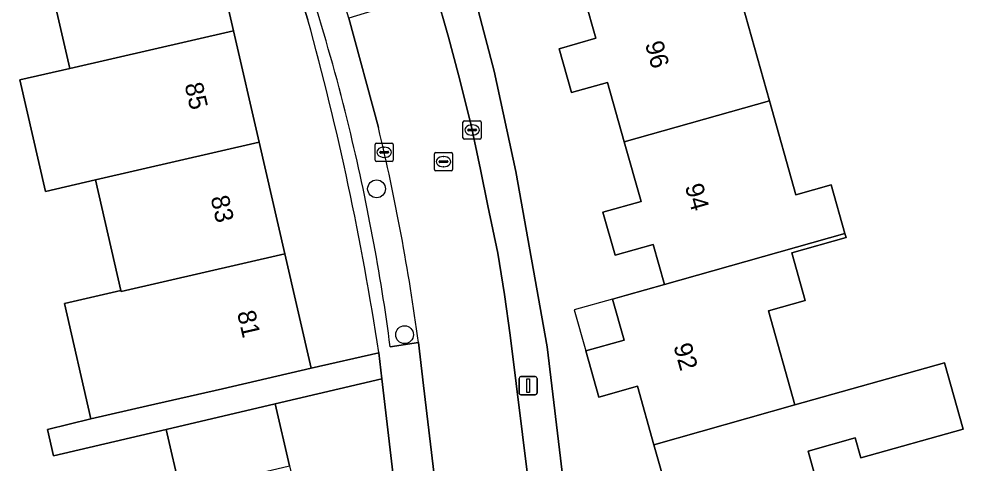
# Model space of a CAD drawing. Extents: x 158455 to 159797, y 387218 to 388672.
# Drawn here: x 159616 to 159668.4, y 388020.3 to 388044.8 of the extents above; entities that cross this region are included whole.
import ezdxf

# ---------------------------------------------------------------- set-up
doc = ezdxf.new("R2010")
doc.units = 0
for name, color, linetype in [('IMGEO_Boom', 7, 'Continuous'), ('IMGEO_Erf', 7, 'Continuous'), ('IMGEO_Kolk', 7, 'Continuous'), ('IMGEO_Lichtmast', 7, 'Continuous'), ('IMGEO_Pand', 7, 'Continuous'), ('IMGEO_Pand_nummerreeks', 7, 'Continuous'), ('IMGEO_Pand_overbouw', 7, 'Continuous'), ('IMGEO_Parkeervlak_open', 7, 'Continuous'), ('IMGEO_Rijbaan_lokaal_open', 7, 'Continuous'), ('IMGEO_Rioolput', 7, 'Continuous'), ('IMGEO_Voetpad_open', 7, 'Continuous')]:
    doc.layers.add(name, color=color, linetype=linetype)

msp = doc.modelspace()

# ---------------------------------------------------------------- linework, layer by layer
at = {"layer": 'IMGEO_Boom'}
for centre in [(159635.644, 388035.443), (159637.184, 388027.43)]:
    msp.add_circle(centre, 0.489, dxfattribs=at)
at = {"layer": 'IMGEO_Erf'}
for points in [[(159670.155, 388080.784), (159664.44, 388101.345), (159654.225, 388098.407), (159647.926, 388121.497), (159645.594, 388122.775), (159622.242, 388116.272), (159620.708, 388113.103), (159620.626, 388112.926), (159627.656, 388089.603), (159634.642, 388066.925), (159640.666, 388047.367), (159642.101, 388041.909), (159643.295, 388036.393), (159645.021, 388026.758), (159648.211, 388000), (159648.467, 387997.852), (159652.749, 387995.273), (159667.687, 387999.507), (159677.721, 388002.351)], [(159631.878, 388044.723), (159629.631, 388051.888)], [(159620.204, 388035.93), (159617.473, 388035.301), (159616.064, 388041.424), (159618.794, 388042.053), (159617.347, 388048.339), (159621.463, 388049.287), (159626.335, 388050.408), (159627.782, 388044.122), (159629.192, 388037.999), (159630.602, 388031.873), (159632.05, 388025.584), (159635.763, 388026.44), (159635.761, 388026.46)], [(159651.785, 388018.169), (159650.877, 388021.385), (159649.969, 388024.599), (159647.857, 388024.002), (159647.142, 388026.536), (159649.235, 388027.127), (159648.597, 388029.387), (159649.378, 388029.608), (159651.458, 388030.196), (159650.839, 388032.388), (159648.745, 388031.797), (159648.078, 388034.161), (159650.17, 388034.752), (159649.247, 388038.02), (159648.323, 388041.292), (159646.349, 388040.734), (159645.669, 388043.14), (159647.686, 388043.71), (159647.079, 388045.86)], [(159655.732, 388045.542), (159657.221, 388040.269), (159658.676, 388035.119), (159660.609, 388035.665), (159661.364, 388032.995), (159661.426, 388032.774), (159658.443, 388031.932), (159659.183, 388029.312), (159657.161, 388028.741), (159658.621, 388023.571), (159666.829, 388025.888), (159667.856, 388022.248), (159662.237, 388020.662), (159661.927, 388021.759), (159659.339, 388021.028), (159660.105, 388018.318)], [(159639.09, 387998.326), (159638.892, 388000), (159637.707, 388010.014), (159636.762, 388017.998), (159635.934, 388025.001), (159630.072, 388023.629), (159630.871, 388020.218), (159631.671, 388016.805), (159625.687, 388015.403), (159624.887, 388018.818), (159624.089, 388022.228), (159617.908, 388020.779), (159617.569, 388022.227), (159619.963, 388022.802), (159618.503, 388029.147), (159621.601, 388029.86), (159620.204, 388035.93)]]:
    msp.add_lwpolyline(points, dxfattribs=at)
msp.add_arc((159479.276, 388002.733), 158.274, 8.62175, 15.38474, dxfattribs=at)
at = {"layer": 'IMGEO_Kolk'}
for p, q in [((159640.39, 388038.25), (159640.39, 388039.102)), ((159640.465, 388039.176), (159641.317, 388039.176)), ((159640.692, 388038.719), (159641.09, 388038.719)), ((159640.878, 388038.956), (159640.903, 388038.956)), ((159641.391, 388039.102), (159641.391, 388038.25)), ((159640.649, 388038.67), (159640.649, 388038.682)), ((159641.087, 388038.633), (159640.689, 388038.633)), ((159640.901, 388038.396), (159640.876, 388038.396)), ((159641.133, 388038.682), (159641.133, 388038.67)), ((159635.563, 388037.026), (159635.563, 388037.878)), ((159635.638, 388037.952), (159636.49, 388037.952)), ((159636.051, 388037.732), (159636.076, 388037.732)), ((159636.564, 388037.878), (159636.564, 388037.026)), ((159641.317, 388038.176), (159640.465, 388038.176)), ((159635.822, 388037.446), (159635.822, 388037.458)), ((159636.26, 388037.409), (159635.862, 388037.409)), ((159635.865, 388037.495), (159636.263, 388037.495)), ((159636.074, 388037.172), (159636.049, 388037.172)), ((159636.306, 388037.458), (159636.306, 388037.446)), ((159636.49, 388036.952), (159635.638, 388036.952))]:
    msp.add_line(p, q, dxfattribs=at)
for points in [[(159640.39, 388038.25), (159640.39, 388039.102)], [(159640.465, 388039.176), (159641.317, 388039.176)], [(159641.391, 388039.102), (159641.391, 388038.25)], [(159635.563, 388037.026), (159635.563, 388037.878)], [(159635.638, 388037.952), (159636.49, 388037.952)], [(159636.564, 388037.878), (159636.564, 388037.026)], [(159641.317, 388038.176), (159640.465, 388038.176)], [(159636.49, 388036.952), (159635.638, 388036.952)]]:
    msp.add_lwpolyline(points, dxfattribs=at)
for centre, radius, start, end in [((159640.467, 388039.1), 0.0765, 91.552, 178.448), ((159640.467, 388039.1), 0.0765, 91.552, 178.448), ((159640.689, 388038.679), 0.0403, 85.8775, 175.7526), ((159641.094, 388038.681), 0.0386, 1.7309, 96.639), ((159641.315, 388039.1), 0.0765, 1.552, 88.448), ((159641.315, 388039.1), 0.0765, 1.552, 88.448), ((159640.467, 388038.252), 0.0765, 181.552, 268.448), ((159640.467, 388038.252), 0.0765, 181.552, 268.448), ((159640.686, 388038.669), 0.0366, 178.938, 274.7102), ((159641.09, 388038.676), 0.043, 264.8664, 352.4533), ((159641.315, 388038.252), 0.0765, 271.552, 358.448), ((159641.315, 388038.252), 0.0765, 271.552, 358.448), ((159635.64, 388037.876), 0.0765, 91.552, 178.448), ((159635.64, 388037.876), 0.0765, 91.552, 178.448), ((159636.488, 388037.876), 0.0765, 1.552, 88.448), ((159636.488, 388037.876), 0.0765, 1.552, 88.448), ((159635.862, 388037.455), 0.0403, 85.8775, 175.7526), ((159635.859, 388037.445), 0.0366, 178.938, 274.7102), ((159636.263, 388037.452), 0.043, 264.8664, 352.4533), ((159636.267, 388037.457), 0.0386, 1.7309, 96.639), ((159635.64, 388037.028), 0.0765, 181.552, 268.448), ((159635.64, 388037.028), 0.0765, 181.552, 268.448), ((159636.488, 388037.028), 0.0765, 271.552, 358.448), ((159636.488, 388037.028), 0.0765, 271.552, 358.448)]:
    msp.add_arc(centre, radius, start, end, dxfattribs=at)
for centre, major_axis, ratio, start_param, end_param in [((159640.877, 388038.676), (-0.387, 0.002), 0.722429, 4.712389, 7.853982), ((159640.902, 388038.676), (-0.39, 0.002), 0.717154, 1.570796, 4.712389), ((159636.05, 388037.452), (-0.387, 0.002), 0.722429, 4.712389, 7.853982), ((159636.075, 388037.452), (-0.39, 0.002), 0.717154, 1.570796, 4.712389)]:
    msp.add_ellipse(centre, major_axis=major_axis, ratio=ratio, start_param=start_param, end_param=end_param, dxfattribs=at)
at = {"layer": 'IMGEO_Lichtmast'}
for p, q in [((159643.57, 388025.127), (159644.36, 388025.127)), ((159644.36, 388025.127), (159643.57, 388025.127)), ((159643.47, 388024.227), (159643.47, 388025.027)), ((159643.47, 388025.027), (159643.47, 388024.227)), ((159644.46, 388025.027), (159644.46, 388024.227)), ((159644.46, 388024.227), (159644.46, 388025.027)), ((159644.36, 388024.127), (159643.57, 388024.127)), ((159643.57, 388024.127), (159644.36, 388024.127))]:
    msp.add_line(p, q, dxfattribs=at)
msp.add_lwpolyline([(159643.89, 388025.002), (159644.04, 388025.002), (159644.04, 388024.252), (159643.89, 388024.252), (159643.89, 388025.002)], dxfattribs=at)
for centre, start, end in [((159643.57, 388025.027), 90, 180), ((159643.57, 388025.027), 90, 180), ((159644.36, 388025.027), 0, 90), ((159644.36, 388025.027), 360, 90), ((159643.57, 388024.227), 180, 270), ((159643.57, 388024.227), 180, 270), ((159644.36, 388024.227), 270, 0), ((159644.36, 388024.227), 270, 0)]:
    msp.add_arc(centre, 0.1, start, end, dxfattribs=at)
at = {"layer": 'IMGEO_Pand'}
for points in [[(159618.794, 388042.053), (159627.782, 388044.122), (159626.335, 388050.408), (159621.463, 388049.287), (159617.347, 388048.339)], [(159656.971, 388048.656), (159647.079, 388045.86), (159647.686, 388043.71), (159645.669, 388043.14), (159646.349, 388040.734), (159648.323, 388041.292), (159649.247, 388038.02), (159657.221, 388040.269), (159655.732, 388045.542), (159657.694, 388046.096)], [(159627.782, 388044.122), (159618.794, 388042.053), (159616.064, 388041.424), (159617.473, 388035.301), (159620.204, 388035.93), (159629.192, 388037.999)], [(159657.221, 388040.269), (159649.247, 388038.02), (159650.17, 388034.752), (159648.078, 388034.161), (159648.745, 388031.797), (159650.839, 388032.388), (159651.458, 388030.196), (159661.364, 388032.995), (159660.609, 388035.665), (159658.676, 388035.119)], [(159629.192, 388037.999), (159620.204, 388035.93), (159621.601, 388029.86), (159621.614, 388029.805), (159630.602, 388031.873)], [(159658.621, 388023.571), (159657.161, 388028.741), (159659.183, 388029.312), (159658.443, 388031.932), (159661.426, 388032.774), (159661.364, 388032.995), (159651.458, 388030.196), (159649.378, 388029.608), (159648.597, 388029.387), (159649.235, 388027.127), (159647.142, 388026.536), (159647.857, 388024.002), (159649.969, 388024.599), (159650.877, 388021.385)], [(159630.602, 388031.873), (159621.614, 388029.805), (159621.601, 388029.86), (159618.503, 388029.147), (159619.963, 388022.802), (159623.062, 388023.515), (159627.178, 388024.463), (159632.05, 388025.584)], [(159658.621, 388023.571), (159650.877, 388021.385), (159651.785, 388018.169), (159649.738, 388017.591), (159650.45, 388015.072), (159652.509, 388015.654), (159653.083, 388013.619), (159662.916, 388016.398), (159662.206, 388018.911), (159660.105, 388018.318), (159659.339, 388021.028), (159661.927, 388021.759), (159662.237, 388020.662), (159667.856, 388022.248), (159666.829, 388025.888)], [(159630.871, 388020.218), (159630.072, 388023.629), (159624.089, 388022.228), (159624.887, 388018.818)]]:
    msp.add_lwpolyline(points, close=True, dxfattribs=at)
at = {"layer": 'IMGEO_Pand_overbouw'}
msp.add_lwpolyline([(159648.597, 388029.387), (159646.505, 388028.795), (159647.142, 388026.536), (159649.235, 388027.127)], close=True, dxfattribs=at)
at = {"layer": 'IMGEO_Parkeervlak_open'}
for points in [[(159635.746, 388038.81), (159634.131, 388044.812), (159633.723, 388046.141), (159633.313, 388047.471), (159632.211, 388051.043), (159630.719, 388050.588), (159632.227, 388045.698)], [(159636.397, 388026.762), (159637.939, 388027.002)]]:
    msp.add_lwpolyline(points, dxfattribs=at)
for centre, radius, start, end in [((159530.019, 388013.582), 107.135, 13.63389, 17.44361), ((159522.817, 388011.732), 114.57, 7.53799, 13.68413), ((159522.589, 388011.687), 116.362, 7.56307, 13.4793)]:
    msp.add_arc(centre, radius, start, end, dxfattribs=at)
at = {"layer": 'IMGEO_Rijbaan_lokaal_open'}
for points in [[(159646.468, 387997.6), (159646.407, 387998.559), (159646.239, 388000), (159643.987, 388019.299), (159642.977, 388027.399), (159642.664, 388029.646), (159642.302, 388031.912), (159641.755, 388034.507), (159641.356, 388036.513), (159640.821, 388039.009), (159640.143, 388041.702), (159639.603, 388043.767), (159638.89, 388046.281), (159634.131, 388044.812), (159635.746, 388038.81)], [(159637.939, 388027.002), (159638.227, 388024.643), (159639.234, 388016.203), (159641.114, 388000.453), (159641.168, 388000), (159641.295, 387998.932)]]:
    msp.add_lwpolyline(points, dxfattribs=at)
msp.add_arc((159522.589, 388011.687), 116.362, 7.56307, 13.4793, dxfattribs=at)
at = {"layer": 'IMGEO_Rioolput'}
for p, q in [((159638.819, 388036.51), (159638.819, 388037.362)), ((159638.894, 388037.436), (159639.746, 388037.436)), ((159639.307, 388037.216), (159639.332, 388037.216)), ((159639.82, 388037.362), (159639.82, 388036.51)), ((159639.078, 388036.93), (159639.078, 388036.942)), ((159639.516, 388036.893), (159639.118, 388036.893)), ((159639.121, 388036.979), (159639.519, 388036.979)), ((159639.33, 388036.656), (159639.305, 388036.656)), ((159639.562, 388036.942), (159639.562, 388036.93)), ((159639.746, 388036.436), (159638.894, 388036.436))]:
    msp.add_line(p, q, dxfattribs=at)
for points in [[(159638.819, 388036.51), (159638.819, 388037.362)], [(159638.894, 388037.436), (159639.746, 388037.436)], [(159639.82, 388037.362), (159639.82, 388036.51)], [(159639.746, 388036.436), (159638.894, 388036.436)]]:
    msp.add_lwpolyline(points, dxfattribs=at)
for centre, radius, start, end in [((159638.896, 388037.36), 0.0765, 91.552, 178.448), ((159638.896, 388037.36), 0.0765, 91.552, 178.448), ((159639.744, 388037.36), 0.0765, 1.552, 88.448), ((159639.744, 388037.36), 0.0765, 1.552, 88.448), ((159639.118, 388036.939), 0.0403, 85.8775, 175.7526), ((159639.115, 388036.929), 0.0366, 178.938, 274.7102), ((159639.519, 388036.936), 0.043, 264.8664, 352.4533), ((159639.523, 388036.941), 0.0386, 1.7309, 96.639), ((159638.896, 388036.512), 0.0765, 181.552, 268.448), ((159638.896, 388036.512), 0.0765, 181.552, 268.448), ((159639.744, 388036.512), 0.0765, 271.552, 358.448), ((159639.744, 388036.512), 0.0765, 271.552, 358.448)]:
    msp.add_arc(centre, radius, start, end, dxfattribs=at)
for centre, major_axis, ratio, start_param, end_param in [((159639.306, 388036.936), (-0.387, 0.002), 0.722429, 4.712389, 7.853982), ((159639.331, 388036.936), (-0.39, 0.002), 0.717154, 1.570796, 4.712389)]:
    msp.add_ellipse(centre, major_axis=major_axis, ratio=ratio, start_param=start_param, end_param=end_param, dxfattribs=at)
at = {"layer": 'IMGEO_Voetpad_open'}
for points in [[(159613.823, 388103.277), (159625.787, 388064.159), (159625.928, 388063.697), (159629.185, 388053.312), (159629.631, 388051.888), (159631.878, 388044.723)], [(159638.89, 388046.281), (159639.603, 388043.767), (159640.143, 388041.702), (159640.821, 388039.009), (159641.356, 388036.513), (159641.755, 388034.507), (159642.302, 388031.912), (159642.664, 388029.646), (159642.977, 388027.399), (159643.987, 388019.299), (159646.239, 388000), (159646.407, 387998.559), (159646.468, 387997.6), (159648.467, 387997.852), (159648.211, 388000), (159645.021, 388026.758), (159643.295, 388036.393), (159642.101, 388041.909), (159640.666, 388047.367)], [(159639.234, 388016.203), (159638.227, 388024.643), (159637.939, 388027.002), (159636.397, 388026.762)], [(159635.761, 388026.46), (159635.763, 388026.44), (159635.934, 388025.001), (159636.762, 388017.998), (159637.707, 388010.014), (159638.892, 388000), (159639.09, 387998.326)]]:
    msp.add_lwpolyline(points, dxfattribs=at)
msp.add_lwpolyline([(159635.934, 388025.001), (159635.763, 388026.44), (159632.05, 388025.584), (159627.178, 388024.463), (159623.062, 388023.515), (159619.963, 388022.802), (159617.569, 388022.227), (159617.908, 388020.779), (159624.089, 388022.228), (159630.072, 388023.629)], close=True, dxfattribs=at)
for centre, radius, start, end in [((159530.019, 388013.582), 107.135, 13.63389, 17.44361), ((159479.276, 388002.733), 158.274, 8.62175, 15.38474), ((159522.817, 388011.732), 114.57, 7.53799, 13.68413)]:
    msp.add_arc(centre, radius, start, end, dxfattribs=at)

# ---------------------------------------------------------------- texts
at = {"layer": 'IMGEO_Pand_nummerreeks'}
for s, rotation, p in [('96', 285.6265, (159650.379, 388043.41)), ('85', 282.9658, (159625.096, 388041.168)), ('94', 285.6265, (159652.568, 388035.583)), ('83', 282.9658, (159626.525, 388034.962)), ('81', 282.9658, (159627.979, 388028.646)), ('92', 285.8508, (159651.938, 388026.815))]:
    msp.add_text(s, height=1, rotation=rotation, dxfattribs=at).set_placement(p)

doc.saveas('drawing.dxf')
